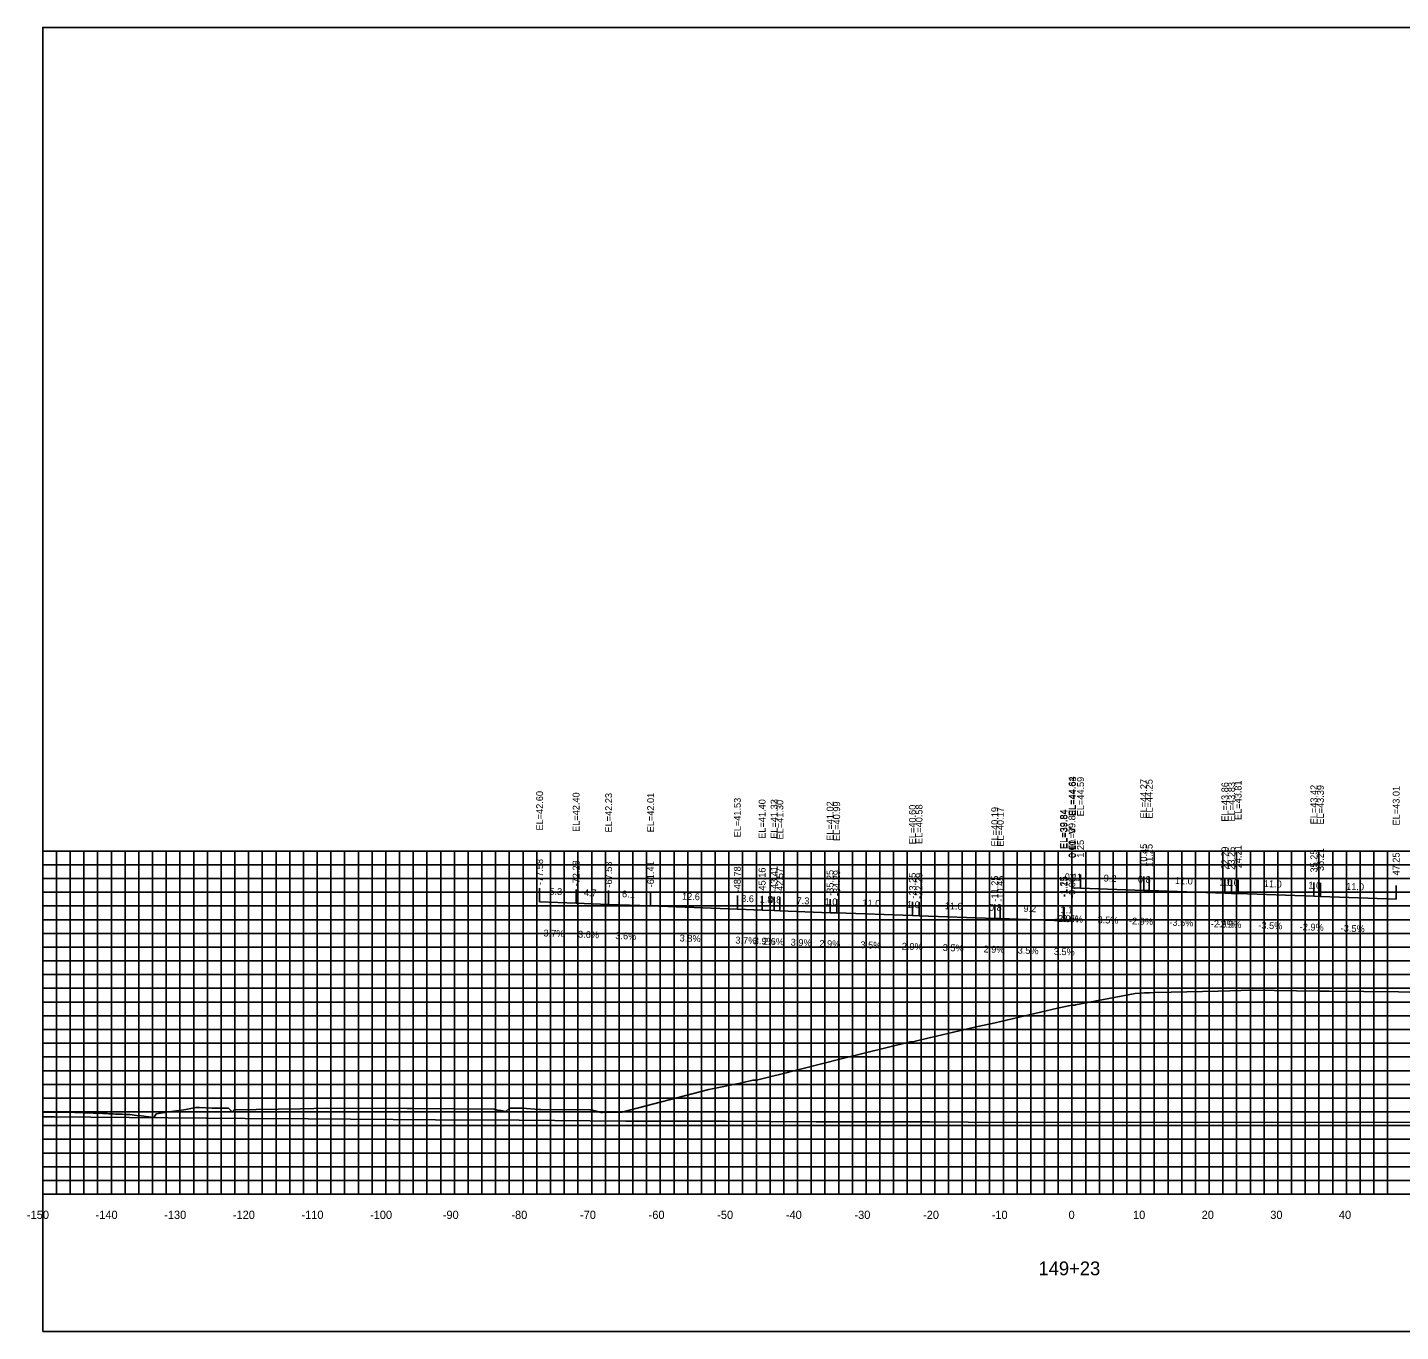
# Model space of a CAD drawing. Extents: x 1800880 to 1818864, y 245271 to 250560.
# Drawn here: x 1810015.1 to 1810215.2, y 248860.1 to 249050.1 of the extents above; entities that cross this region are included whole.
import ezdxf

# ---------------------------------------------------------------- set-up
doc = ezdxf.new("R2010")
doc.units = 0
for name, color, linetype in [('ANNO-TXT', 7, 'Continuous'), ('AXIS', 7, 'Continuous'), ('CL-CNST', 7, 'Continuous'), ('DESIGN - DRAINAGE - Bridges', 7, 'Continuous'), ('Level 32', 7, 'Continuous'), ('Level 37', 7, 'Continuous'), ('Level 46', 7, 'Continuous'), ('Level 62', 7, 'Continuous'), ('SHT-BDR', 7, 'Continuous')]:
    doc.layers.add(name, color=color, linetype=linetype)

msp = doc.modelspace()

# ---------------------------------------------------------------- linework, layer by layer
at = {"layer": 'AXIS'}
msp.add_lwpolyline([(1810167.28, 248924.69), (1810167.38, 248924.69), (1810168.53, 248924.65), (1810177.73, 248924.33), (1810178.53, 248924.3), (1810189.57, 248923.92), (1810190.53, 248923.89), (1810191.49, 248923.86), (1810202.53, 248923.48), (1810203.49, 248923.45), (1810214.53, 248923.06)], dxfattribs=at)
at = {"layer": 'CL-CNST'}
msp.add_lwpolyline([(1810017.28, 248892.03), (1810021.96, 248891.96), (1810026.04, 248891.82), (1810026.23, 248891.81), (1810026.43, 248891.8), (1810026.66, 248891.8), (1810026.92, 248891.79), (1810027.2, 248891.78), (1810027.53, 248891.77), (1810027.9, 248891.75), (1810028.33, 248891.74), (1810028.83, 248891.72), (1810029.42, 248891.7), (1810029.96, 248891.68), (1810030.95, 248891.55), (1810031.63, 248891.46), (1810033.48, 248891.26), (1810033.5, 248891.25), (1810033.51, 248891.24), (1810033.52, 248891.29), (1810033.82, 248891.76), (1810033.85, 248891.76), (1810034.72, 248891.92), (1810035.1, 248891.99), (1810035.66, 248892.07), (1810037.83, 248892.38), (1810038.13, 248892.43), (1810039.61, 248892.7), (1810039.75, 248892.7), (1810040.12, 248892.7), (1810041.94, 248892.61), (1810043.55, 248892.62), (1810043.56, 248892.62), (1810044.15, 248892.61), (1810044.35, 248892.6), (1810044.9, 248892.07), (1810044.94, 248892.05), (1810044.99, 248892.09), (1810044.99, 248892.09), (1810045, 248892.1), (1810045, 248892.1), (1810045.01, 248892.11), (1810045.01, 248892.12), (1810045.02, 248892.13), (1810045.03, 248892.15), (1810045.05, 248892.18), (1810045.08, 248892.22), (1810045.13, 248892.3), (1810045.16, 248892.34), (1810054.82, 248892.52), (1810058.78, 248892.6), (1810070.37, 248892.55), (1810071.04, 248892.55), (1810071.25, 248892.55), (1810083.05, 248892.45), (1810083.62, 248892.33), (1810084.02, 248892.25), (1810084.16, 248892.22), (1810084.21, 248892.21), (1810084.31, 248892.19), (1810084.38, 248892.17), (1810084.42, 248892.16), (1810084.46, 248892.15), (1810084.49, 248892.15), (1810084.51, 248892.14), (1810084.53, 248892.14), (1810084.54, 248892.14), (1810084.55, 248892.13), (1810084.56, 248892.13), (1810084.57, 248892.13), (1810084.58, 248892.13), (1810084.59, 248892.13), (1810084.59, 248892.12), (1810084.74, 248892.1), (1810084.75, 248892.12), (1810085.3, 248892.6), (1810085.3, 248892.6), (1810085.76, 248892.6), (1810085.77, 248892.6), (1810087.19, 248892.58), (1810089.6, 248892.41), (1810089.87, 248892.4), (1810097.02, 248892.37), (1810097.21, 248892.38), (1810098.66, 248891.97), (1810098.87, 248891.97), (1810101.15, 248892), (1810101.41, 248892), (1810101.68, 248892), (1810114.37, 248895.32), (1810119.18, 248896.29), (1810120.78, 248896.66), (1810121.22, 248896.67), (1810121.28, 248896.67), (1810124.02, 248897.36), (1810124.46, 248897.45), (1810133.84, 248899.82), (1810143.69, 248902.28), (1810143.77, 248902.28), (1810144.26, 248902.3), (1810146.66, 248902.89), (1810146.7, 248902.89), (1810153.34, 248904.43), (1810154.48, 248904.68), (1810156.07, 248905.04), (1810165.19, 248907.18), (1810167.25, 248907.63), (1810167.68, 248907.63), (1810167.77, 248907.64), (1810176.51, 248909.3), (1810177.85, 248909.42), (1810178.16, 248909.42), (1810178.59, 248909.42), (1810179.31, 248909.44), (1810181.75, 248909.48), (1810188.61, 248909.66), (1810193.62, 248909.79), (1810203.15, 248909.66), (1810204.78, 248909.65), (1810214.85, 248909.54), (1810216.51, 248909.52)], dxfattribs=at)
at = {"layer": 'DESIGN - DRAINAGE - Bridges'}
for p, q in [((1810017.22, 248930.06), (1810017.28, 248930.06)), ((1810017.28, 248880.06), (1810017.28, 248930.06)), ((1810017.22, 248920.06), (1810017.28, 248920.06)), ((1810017.22, 248910.06), (1810017.28, 248910.06)), ((1810017.22, 248900.06), (1810017.28, 248900.06)), ((1810017.22, 248890.06), (1810017.28, 248890.06)), ((1810017.22, 248880.06), (1810017.28, 248880.06)), ((1810017.28, 248880.06), (1810317.28, 248880.06)), ((1810017.28, 248880), (1810017.28, 248880.06)), ((1810027.28, 248880), (1810027.28, 248880.06)), ((1810037.28, 248880), (1810037.28, 248880.06)), ((1810047.28, 248880), (1810047.28, 248880.06)), ((1810057.28, 248880), (1810057.28, 248880.06)), ((1810067.28, 248880), (1810067.28, 248880.06)), ((1810077.28, 248880), (1810077.28, 248880.06)), ((1810087.28, 248880), (1810087.28, 248880.06)), ((1810097.28, 248880), (1810097.28, 248880.06)), ((1810107.28, 248880), (1810107.28, 248880.06)), ((1810117.28, 248880), (1810117.28, 248880.06)), ((1810127.28, 248880), (1810127.28, 248880.06)), ((1810137.28, 248880), (1810137.28, 248880.06)), ((1810147.28, 248880), (1810147.28, 248880.06)), ((1810157.28, 248880), (1810157.28, 248880.06)), ((1810167.28, 248880), (1810167.28, 248880.06)), ((1810177.28, 248880), (1810177.28, 248880.06)), ((1810187.28, 248880), (1810187.28, 248880.06)), ((1810197.28, 248880), (1810197.28, 248880.06)), ((1810207.28, 248880), (1810207.28, 248880.06))]:
    msp.add_line(p, q, dxfattribs=at)
at = {"layer": 'Level 37'}
for p, q in [((1810167.28, 248924.69), (1810167.28, 248926.69)), ((1810167.38, 248924.69), (1810167.38, 248926.69)), ((1810168.53, 248924.65), (1810168.53, 248926.65)), ((1810177.73, 248924.33), (1810177.73, 248926.33)), ((1810178.53, 248924.3), (1810178.53, 248926.3)), ((1810189.57, 248923.92), (1810189.57, 248925.92)), ((1810190.53, 248923.89), (1810190.53, 248925.89)), ((1810191.49, 248923.86), (1810191.49, 248925.86)), ((1810089.7, 248922.66), (1810089.7, 248924.66)), ((1810095.01, 248922.46), (1810095.01, 248924.46)), ((1810099.75, 248922.29), (1810099.75, 248924.29)), ((1810105.87, 248922.06), (1810105.87, 248924.06)), ((1810202.53, 248923.48), (1810202.53, 248925.48)), ((1810203.49, 248923.45), (1810203.49, 248925.45)), ((1810214.53, 248923.06), (1810214.53, 248925.06)), ((1810118.51, 248921.59), (1810118.51, 248923.59)), ((1810122.12, 248921.45), (1810122.12, 248923.45)), ((1810123.87, 248921.38), (1810123.87, 248923.38)), ((1810123.87, 248921.38), (1810123.87, 248923.38)), ((1810124.71, 248921.36), (1810124.71, 248923.36)), ((1810132.03, 248921.07), (1810132.03, 248923.07)), ((1810132.99, 248921.05), (1810132.99, 248923.05)), ((1810144.03, 248920.66), (1810144.03, 248922.66)), ((1810144.99, 248920.63), (1810144.99, 248922.63)), ((1810156.03, 248920.25), (1810156.03, 248922.25)), ((1810156.83, 248920.22), (1810156.83, 248922.22)), ((1810166.03, 248919.9), (1810166.03, 248921.9)), ((1810166.13, 248919.9), (1810166.13, 248921.9)), ((1810167.28, 248919.86), (1810167.28, 248921.86))]:
    msp.add_line(p, q, dxfattribs=at)
msp.add_lwpolyline([(1810017.28, 248860.06), (1810317.28, 248860.06), (1810317.28, 249050.06), (1810017.28, 249050.06)], close=True, dxfattribs=at)
at = {"layer": 'Level 46'}
for p, q in [((1810017.28, 248930.06), (1810317.28, 248930.06)), ((1810017.28, 248880.06), (1810017.28, 248930.06)), ((1810019.28, 248880.06), (1810019.28, 248930.06)), ((1810021.28, 248880.06), (1810021.28, 248930.06)), ((1810023.28, 248880.06), (1810023.28, 248930.06)), ((1810025.28, 248880.06), (1810025.28, 248930.06)), ((1810027.28, 248880.06), (1810027.28, 248930.06)), ((1810029.28, 248880.06), (1810029.28, 248930.06)), ((1810031.28, 248880.06), (1810031.28, 248930.06)), ((1810033.28, 248880.06), (1810033.28, 248930.06)), ((1810035.28, 248880.06), (1810035.28, 248930.06)), ((1810037.28, 248880.06), (1810037.28, 248930.06)), ((1810039.28, 248880.06), (1810039.28, 248930.06)), ((1810041.28, 248880.06), (1810041.28, 248930.06)), ((1810043.28, 248880.06), (1810043.28, 248930.06)), ((1810045.28, 248880.06), (1810045.28, 248930.06)), ((1810047.28, 248880.06), (1810047.28, 248930.06)), ((1810049.28, 248880.06), (1810049.28, 248930.06)), ((1810051.28, 248880.06), (1810051.28, 248930.06)), ((1810053.28, 248880.06), (1810053.28, 248930.06)), ((1810055.28, 248880.06), (1810055.28, 248930.06)), ((1810057.28, 248880.06), (1810057.28, 248930.06)), ((1810059.28, 248880.06), (1810059.28, 248930.06)), ((1810061.28, 248880.06), (1810061.28, 248930.06)), ((1810063.28, 248880.06), (1810063.28, 248930.06)), ((1810065.28, 248880.06), (1810065.28, 248930.06)), ((1810067.28, 248880.06), (1810067.28, 248930.06)), ((1810069.28, 248880.06), (1810069.28, 248930.06)), ((1810071.28, 248880.06), (1810071.28, 248930.06)), ((1810073.28, 248880.06), (1810073.28, 248930.06)), ((1810075.28, 248880.06), (1810075.28, 248930.06)), ((1810077.28, 248880.06), (1810077.28, 248930.06)), ((1810079.28, 248880.06), (1810079.28, 248930.06)), ((1810081.28, 248880.06), (1810081.28, 248930.06)), ((1810083.28, 248880.06), (1810083.28, 248930.06)), ((1810085.28, 248880.06), (1810085.28, 248930.06)), ((1810087.28, 248880.06), (1810087.28, 248930.06)), ((1810089.28, 248880.06), (1810089.28, 248930.06)), ((1810091.28, 248880.06), (1810091.28, 248930.06)), ((1810093.28, 248880.06), (1810093.28, 248930.06)), ((1810095.28, 248880.06), (1810095.28, 248930.06)), ((1810097.28, 248880.06), (1810097.28, 248930.06)), ((1810099.28, 248880.06), (1810099.28, 248930.06)), ((1810101.28, 248880.06), (1810101.28, 248930.06)), ((1810103.28, 248880.06), (1810103.28, 248930.06)), ((1810105.28, 248880.06), (1810105.28, 248930.06)), ((1810107.28, 248880.06), (1810107.28, 248930.06)), ((1810109.28, 248880.06), (1810109.28, 248930.06)), ((1810111.28, 248880.06), (1810111.28, 248930.06)), ((1810113.28, 248880.06), (1810113.28, 248930.06)), ((1810115.28, 248880.06), (1810115.28, 248930.06)), ((1810117.28, 248880.06), (1810117.28, 248930.06)), ((1810119.28, 248880.06), (1810119.28, 248930.06)), ((1810121.28, 248880.06), (1810121.28, 248930.06)), ((1810123.28, 248880.06), (1810123.28, 248930.06)), ((1810125.28, 248880.06), (1810125.28, 248930.06)), ((1810127.28, 248880.06), (1810127.28, 248930.06)), ((1810129.28, 248880.06), (1810129.28, 248930.06)), ((1810131.28, 248880.06), (1810131.28, 248930.06)), ((1810133.28, 248880.06), (1810133.28, 248930.06)), ((1810135.28, 248880.06), (1810135.28, 248930.06)), ((1810137.28, 248880.06), (1810137.28, 248930.06)), ((1810139.28, 248880.06), (1810139.28, 248930.06)), ((1810141.28, 248880.06), (1810141.28, 248930.06)), ((1810143.28, 248880.06), (1810143.28, 248930.06)), ((1810145.28, 248880.06), (1810145.28, 248930.06)), ((1810147.28, 248880.06), (1810147.28, 248930.06)), ((1810149.28, 248880.06), (1810149.28, 248930.06)), ((1810151.28, 248880.06), (1810151.28, 248930.06)), ((1810153.28, 248880.06), (1810153.28, 248930.06)), ((1810155.28, 248880.06), (1810155.28, 248930.06)), ((1810157.28, 248880.06), (1810157.28, 248930.06)), ((1810159.28, 248880.06), (1810159.28, 248930.06)), ((1810161.28, 248880.06), (1810161.28, 248930.06)), ((1810163.28, 248880.06), (1810163.28, 248930.06)), ((1810165.28, 248880.06), (1810165.28, 248930.06)), ((1810167.28, 248880.06), (1810167.28, 248930.06)), ((1810169.28, 248880.06), (1810169.28, 248930.06)), ((1810171.28, 248880.06), (1810171.28, 248930.06)), ((1810173.28, 248880.06), (1810173.28, 248930.06)), ((1810175.28, 248880.06), (1810175.28, 248930.06)), ((1810177.28, 248880.06), (1810177.28, 248930.06)), ((1810179.28, 248880.06), (1810179.28, 248930.06)), ((1810181.28, 248880.06), (1810181.28, 248930.06)), ((1810183.28, 248880.06), (1810183.28, 248930.06)), ((1810185.28, 248880.06), (1810185.28, 248930.06)), ((1810187.28, 248880.06), (1810187.28, 248930.06)), ((1810189.28, 248880.06), (1810189.28, 248930.06)), ((1810191.28, 248880.06), (1810191.28, 248930.06)), ((1810193.28, 248880.06), (1810193.28, 248930.06)), ((1810195.28, 248880.06), (1810195.28, 248930.06)), ((1810197.28, 248880.06), (1810197.28, 248930.06)), ((1810199.28, 248880.06), (1810199.28, 248930.06)), ((1810201.28, 248880.06), (1810201.28, 248930.06)), ((1810203.28, 248880.06), (1810203.28, 248930.06)), ((1810205.28, 248880.06), (1810205.28, 248930.06)), ((1810207.28, 248880.06), (1810207.28, 248930.06)), ((1810209.28, 248880.06), (1810209.28, 248930.06)), ((1810211.28, 248880.06), (1810211.28, 248930.06)), ((1810213.28, 248880.06), (1810213.28, 248930.06)), ((1810017.28, 248928.06), (1810317.28, 248928.06)), ((1810017.28, 248926.06), (1810317.28, 248926.06)), ((1810017.28, 248924.06), (1810317.28, 248924.06)), ((1810017.28, 248922.06), (1810317.28, 248922.06)), ((1810017.28, 248920.06), (1810317.28, 248920.06)), ((1810017.28, 248918.06), (1810317.28, 248918.06)), ((1810017.28, 248916.06), (1810317.28, 248916.06)), ((1810017.28, 248914.06), (1810317.28, 248914.06)), ((1810017.28, 248912.06), (1810317.28, 248912.06)), ((1810017.28, 248910.06), (1810317.28, 248910.06)), ((1810017.28, 248908.06), (1810317.28, 248908.06)), ((1810017.28, 248906.06), (1810317.28, 248906.06)), ((1810017.28, 248904.06), (1810317.28, 248904.06)), ((1810017.28, 248902.06), (1810317.28, 248902.06)), ((1810017.28, 248900.06), (1810317.28, 248900.06)), ((1810017.28, 248898.06), (1810317.28, 248898.06)), ((1810017.28, 248896.06), (1810317.28, 248896.06)), ((1810017.28, 248894.06), (1810317.28, 248894.06)), ((1810017.28, 248892.06), (1810317.28, 248892.06)), ((1810017.28, 248890.06), (1810317.28, 248890.06)), ((1810017.28, 248888.06), (1810317.28, 248888.06)), ((1810017.28, 248886.06), (1810317.28, 248886.06)), ((1810017.28, 248884.06), (1810317.28, 248884.06)), ((1810017.28, 248882.06), (1810317.28, 248882.06)), ((1810017.28, 248880.06), (1810317.28, 248880.06))]:
    msp.add_line(p, q, dxfattribs=at)
at = {"layer": 'Level 62'}
for points in [[(1810089.7, 248922.66), (1810095.01, 248922.46), (1810099.75, 248922.29), (1810105.87, 248922.06), (1810118.51, 248921.59), (1810122.12, 248921.45), (1810123.87, 248921.38)], [(1810123.87, 248921.38), (1810124.71, 248921.36), (1810132.03, 248921.07), (1810132.99, 248921.05), (1810144.03, 248920.66), (1810144.99, 248920.63), (1810156.03, 248920.25), (1810156.83, 248920.22), (1810166.03, 248919.9), (1810166.13, 248919.9), (1810167.28, 248919.86)], [(1810017.28, 248891.36), (1810019, 248891.34), (1810024.31, 248891.31), (1810046.76, 248891.09), (1810055.97, 248891.05), (1810074.51, 248890.91), (1810086.73, 248890.87), (1810102.27, 248890.72), (1810116.85, 248890.7), (1810130.02, 248890.61), (1810146.53, 248890.61), (1810157.78, 248890.53), (1810175.88, 248890.56), (1810185.54, 248890.49), (1810204.98, 248890.55), (1810213.29, 248890.53), (1810233.88, 248890.63), (1810241.05, 248890.63), (1810262.62, 248890.75), (1810268.8, 248890.65), (1810291.23, 248890.78), (1810296.56, 248890.84), (1810301.46, 248890.8), (1810317.28, 248890.9)]]:
    msp.add_lwpolyline(points, dxfattribs=at)

# ---------------------------------------------------------------- texts
for s, p in [('-150', (1810014.98, 248876.46)), ('-140', (1810024.98, 248876.46)), ('-130', (1810034.98, 248876.46)), ('-120', (1810044.98, 248876.46)), ('-110', (1810054.98, 248876.46)), ('-100', (1810064.98, 248876.46)), ('-90', (1810075.58, 248876.46)), ('-80', (1810085.58, 248876.46)), ('-70', (1810095.58, 248876.46)), ('-60', (1810105.58, 248876.46)), ('-50', (1810115.58, 248876.46)), ('-40', (1810125.58, 248876.46)), ('-30', (1810135.58, 248876.46)), ('-20', (1810145.58, 248876.46)), ('-10', (1810155.58, 248876.46)), ('0', (1810166.78, 248876.46)), ('10', (1810176.18, 248876.46)), ('20', (1810186.18, 248876.46)), ('30', (1810196.18, 248876.46)), ('40', (1810206.18, 248876.46))]:
    msp.add_text(s, height=1.2).set_placement(p)
at = {"layer": 'ANNO-TXT'}
for s, rotation, p in [('0.1', 358.3363, (1810166.21, 248925.82)), ('1.1', 357.9961, (1810166.84, 248925.81)), ('9.2', 357.9961, (1810171.89, 248925.63)), ('0.8', 358.3363, (1810176.88, 248925.45)), ('11.0', 357.9961, (1810182.27, 248925.27)), ('1.0', 358.3363, (1810188.76, 248925.04)), ('1.0', 358.3363, (1810189.72, 248925.01)), ('11.0', 357.9961, (1810195.23, 248924.83)), ('5.3', 357.8706, (1810091.11, 248923.71)), ('4.7', 357.9132, (1810096.13, 248923.52)), ('6.1', 357.9132, (1810101.69, 248923.32)), ('12.6', 357.834, (1810110.43, 248922.99)), ('1.0', 358.3363, (1810201.72, 248924.6)), ('11.0', 357.9961, (1810207.23, 248924.42)), ('3.6', 357.8554, (1810119.05, 248922.67)), ('1.8', 357.7762, (1810121.76, 248922.57)), ('0.8', 358.5361, (1810123.04, 248922.5)), ('7.3', 357.7742, (1810127.13, 248922.36)), ('1.0', 358.3363, (1810131.22, 248922.2)), ('11.0', 357.9961, (1810136.73, 248922.02)), ('1.0', 358.3363, (1810143.22, 248921.78)), ('11.0', 357.9961, (1810148.73, 248921.6)), ('0.8', 358.3363, (1810155.18, 248921.37)), ('9.2', 357.9961, (1810160.19, 248921.21)), ('1.1', 357.9961, (1810165.59, 248921.02)), ('-2.9%', 358.3363, (1810164.78, 248919.76)), ('-3.5%', 357.9961, (1810165.38, 248919.76)), ('-3.5%', 357.9961, (1810170.55, 248919.58)), ('-2.9%', 358.3363, (1810175.58, 248919.39)), ('-3.5%', 357.9961, (1810181.47, 248919.2)), ('-2.9%', 358.3363, (1810187.5, 248918.98)), ('-2.9%', 358.3363, (1810188.46, 248918.95)), ('-3.5%', 357.9961, (1810194.43, 248918.76)), ('3.7%', 357.8706, (1810090.25, 248917.63)), ('3.6%', 357.9132, (1810095.28, 248917.45)), ('3.6%', 357.9132, (1810100.72, 248917.25)), ('3.8%', 357.834, (1810110.09, 248916.9)), ('-2.9%', 358.3363, (1810200.46, 248918.53)), ('-3.5%', 357.9961, (1810206.43, 248918.34)), ('3.7%', 357.8554, (1810118.21, 248916.59)), ('3.9%', 357.7762, (1810120.89, 248916.5)), ('2.6%', 358.5361, (1810122.25, 248916.42)), ('3.9%', 357.7742, (1810126.27, 248916.29)), ('2.9%', 358.3363, (1810130.46, 248916.12)), ('3.5%', 357.9961, (1810136.43, 248915.92)), ('2.9%', 358.3363, (1810142.46, 248915.7)), ('3.5%', 357.9961, (1810148.43, 248915.51)), ('2.9%', 358.3363, (1810154.38, 248915.29)), ('3.5%', 357.9961, (1810159.35, 248915.13)), ('3.5%', 357.9961, (1810164.62, 248914.95))]:
    msp.add_text(s, height=1, rotation=rotation, dxfattribs=at).set_placement(p)
at = {"layer": 'DESIGN - DRAINAGE - Bridges'}
for s, height, p in [('>', 1.5, (1810166.68, 248932.31)), ('-', 0.0001, (1810017.28, 248880.06))]:
    msp.add_text(s, height=height, dxfattribs=at).set_placement(p)
at = {"layer": 'Level 32'}
msp.add_text('149+23', height=2, dxfattribs=at).set_placement((1810162.4, 248868.26))
at = {"layer": 'SHT-BDR'}
for s, p in [('EL=44.64', (1810167.78, 248935.17)), ('EL=44.63', (1810167.88, 248935.16)), ('EL=44.59', (1810169.03, 248935.12)), ('EL=44.27', (1810178.23, 248934.8)), ('EL=44.25', (1810179.03, 248934.78)), ('EL=43.86', (1810190.07, 248934.34)), ('EL=43.83', (1810191.03, 248934.36)), ('EL=43.81', (1810191.99, 248934.59)), ('EL=42.60', (1810090.2, 248933.05)), ('EL=42.40', (1810095.51, 248932.85)), ('EL=42.23', (1810100.25, 248932.76)), ('EL=42.01', (1810106.37, 248932.79)), ('EL=41.53', (1810119.01, 248932.06)), ('EL=43.42', (1810203.03, 248933.95)), ('EL=43.39', (1810203.99, 248933.92)), ('EL=43.01', (1810215.03, 248933.79)), ('EL=41.40', (1810122.62, 248931.85)), ('EL=41.33', (1810124.37, 248931.86)), ('EL=41.32', (1810124.37, 248931.85)), ('EL=41.30', (1810125.21, 248931.75)), ('EL=41.02', (1810132.53, 248931.55)), ('EL=40.99', (1810133.49, 248931.52)), ('EL=40.60', (1810144.53, 248931.05)), ('EL=40.58', (1810145.49, 248931.1)), ('EL=40.19', (1810156.53, 248930.72)), ('EL=40.17', (1810157.33, 248930.69)), ('EL=39.84', (1810166.53, 248930.37)), ('EL=39.84', (1810166.63, 248930.37)), ('EL=39.80', (1810167.78, 248930.25)), ('0.00', (1810167.78, 248929.06)), ('0.10', (1810167.88, 248929.05)), ('1.25', (1810169.03, 248929.09)), ('10.45', (1810178.23, 248927.78)), ('11.25', (1810179.03, 248927.75)), ('22.29', (1810190.07, 248927.37)), ('23.25', (1810191.03, 248927.34)), ('24.21', (1810191.99, 248927.56)), ('35.25', (1810203.03, 248926.93)), ('36.21', (1810203.99, 248927.15)), ('47.25', (1810215.03, 248926.51)), ('-77.58', (1810090.2, 248925.11)), ('-72.28', (1810095.51, 248924.92)), ('-67.53', (1810100.25, 248924.74)), ('-61.41', (1810106.37, 248924.77)), ('-48.78', (1810119.01, 248924.04)), ('-43.41', (1810124.37, 248924.09)), ('-43.41', (1810124.37, 248924.09)), ('-45.16', (1810122.62, 248923.86)), ('-42.57', (1810125.21, 248923.81)), ('-35.25', (1810132.53, 248923.53)), ('-34.29', (1810133.49, 248923.5)), ('-23.25', (1810144.53, 248923.12)), ('-22.29', (1810145.49, 248923.09)), ('-11.25', (1810156.53, 248922.7)), ('-10.45', (1810157.33, 248922.68)), ('-1.25', (1810166.53, 248923.35)), ('-1.15', (1810166.63, 248923.35)), ('-0.00', (1810167.78, 248923.23))]:
    msp.add_text(s, height=1, rotation=90, dxfattribs=at).set_placement(p)

doc.saveas('drawing.dxf')
